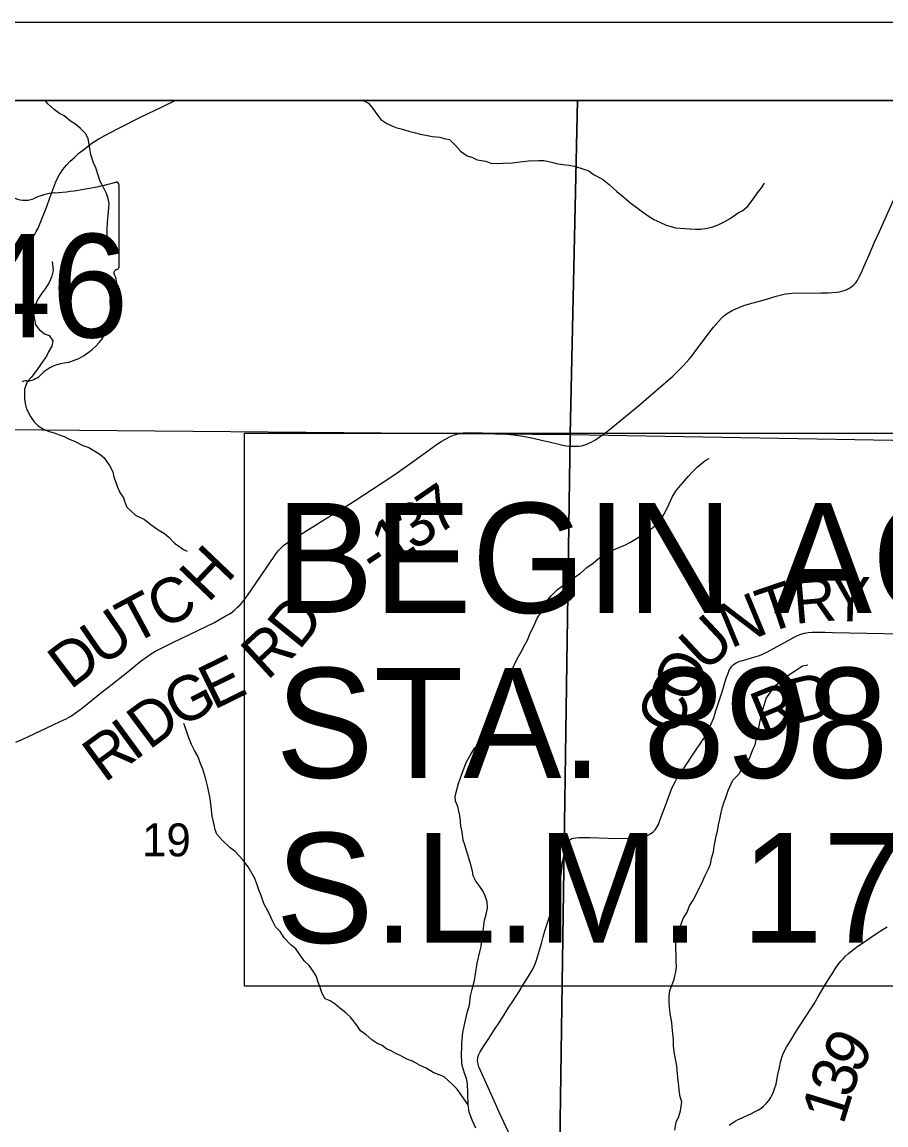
# Model space of a CAD drawing. Extents: x 0 to 34, y 0 to 22.
# Drawn here: x 11.807 to 12.908, y 19.096 to 20.5 of the extents above; entities that cross this region are included whole.
import ezdxf

# ---------------------------------------------------------------- set-up
doc = ezdxf.new("R2010")
doc.units = 0
for name, color, linetype in [('GM_X_Corporation', 7, 'Continuous'), ('GM_X_Minor_River', 7, 'Continuous'), ('GM_X_Section_Text', 7, 'Continuous'), ('GM_X_State_Route', 7, 'Continuous'), ('GM_X_State_Shield', 7, 'Continuous'), ('GM_X_Township_Road', 7, 'Continuous'), ('GM_X_Township_Road_Text', 7, 'Continuous'), ('SH_Data', 7, 'Continuous'), ('SH_Text', 7, 'Continuous')]:
    doc.layers.add(name, color=color, linetype=linetype)

msp = doc.modelspace()

# ---------------------------------------------------------------- linework, layer by layer
at = {"layer": 'GM_X_Corporation'}
msp.add_lwpolyline([(16.7661, 20.4), (11.5001, 20.4), (11.498, 20.2911), (11.486, 19.6423), (11.4741, 19.003), (11.4514, 17.7789), (11.4477, 17.5329), (11.8073, 17.526), (12.504, 17.5091), (12.7693, 17.5027), (12.7967, 17.502), (13.2742, 17.4966), (14.0954, 17.4811)], dxfattribs=at)
for points in [[(12.5144, 20.4), (11.5015, 20.4), (11.4952, 19.9838), (12.5051, 19.9749)], [(13.5276, 20.4), (12.5144, 20.4), (12.5051, 19.9749), (13.52, 19.9573)], [(12.5051, 19.9749), (12.4906, 18.9558), (11.4752, 18.9783), (11.4952, 19.9838)], [(13.52, 19.9573), (13.4956, 18.9396), (12.4906, 18.9558), (12.5051, 19.9749)]]:
    msp.add_lwpolyline(points, close=True, dxfattribs=at)
at = {"layer": 'GM_X_Minor_River'}
for points in [[(11.9161, 20.2117), (11.9153, 20.227), (11.9153, 20.2365), (11.9161, 20.2449), (11.9173, 20.2582), (11.9181, 20.2692), (11.9166, 20.2753), (11.9148, 20.2817), (11.9102, 20.2901), (11.9065, 20.297), (11.9039, 20.305), (11.9009, 20.3145), (11.8982, 20.3206), (11.8949, 20.3316), (11.893, 20.3415), (11.8912, 20.3514), (11.8885, 20.3579), (11.8817, 20.3647), (11.8753, 20.3701), (11.8689, 20.3739), (11.8606, 20.3808), (11.8549, 20.3835), (11.8481, 20.3888), (11.8401, 20.3957), (11.8366, 20.4)], [(12.2418, 20.4), (12.2484, 20.3967), (12.2537, 20.3898), (12.259, 20.3826), (12.2642, 20.3761), (12.2718, 20.3707), (12.2779, 20.368), (12.2843, 20.3654), (12.29, 20.3642), (12.2998, 20.3611), (12.3082, 20.3588), (12.3142, 20.3573), (12.3214, 20.3561), (12.3298, 20.3545), (12.3393, 20.3534), (12.3449, 20.3518), (12.3514, 20.3503), (12.3593, 20.343), (12.3654, 20.3358), (12.3741, 20.3297), (12.3809, 20.3277), (12.3866, 20.3247), (12.3979, 20.3227), (12.4044, 20.3204), (12.4142, 20.32), (12.4199, 20.3204), (12.4317, 20.3207), (12.4378, 20.3218), (12.4522, 20.3233), (12.4651, 20.3236), (12.4719, 20.3236), (12.4818, 20.3216), (12.4875, 20.3201), (12.4954, 20.3185), (12.5038, 20.3177), (12.5102, 20.3166), (12.5189, 20.3139), (12.5292, 20.3104), (12.5348, 20.3058), (12.5466, 20.3001), (12.5549, 20.2932), (12.5647, 20.2844), (12.5742, 20.2768), (12.5829, 20.2688), (12.5889, 20.2646), (12.5972, 20.2585), (12.6048, 20.2531), (12.612, 20.2485), (12.6196, 20.2451), (12.6275, 20.2416), (12.634, 20.2397), (12.6396, 20.2382), (12.6453, 20.2374), (12.6518, 20.237), (12.6575, 20.2366), (12.6647, 20.2362), (12.6715, 20.2365), (12.6799, 20.2376), (12.6871, 20.2395), (12.6939, 20.2418), (12.7023, 20.2459), (12.7091, 20.2501), (12.7194, 20.2573), (12.7251, 20.2599), (12.7312, 20.2652), (12.7369, 20.2728), (12.7438, 20.2826), (12.7488, 20.2891), (12.753, 20.2947)], [(11.8455, 20.1953), (11.8468, 20.1836), (11.8445, 20.1752), (11.8418, 20.1684), (11.8364, 20.1604), (11.8315, 20.1536), (11.8269, 20.1464), (11.8234, 20.1381), (11.8223, 20.1316), (11.8219, 20.1259), (11.8241, 20.1145), (11.829, 20.1084), (11.8358, 20.1031), (11.8415, 20.1008), (11.8464, 20.0943), (11.8452, 20.0874), (11.8407, 20.0802), (11.8383, 20.0745), (11.8311, 20.0643), (11.8254, 20.0564), (11.8185, 20.0477), (11.8135, 20.042), (11.8101, 20.0325), (11.8104, 20.0203), (11.8111, 20.0142), (11.8126, 20.0074), (11.8179, 19.9979), (11.8221, 19.9914), (11.8277, 19.986), (11.8345, 19.9818), (11.8417, 19.9788), (11.8478, 19.9772), (11.8542, 19.9745), (11.8607, 19.9722), (11.8663, 19.9692), (11.8739, 19.9665), (11.8845, 19.9611), (11.8921, 19.9584), (11.8997, 19.9538), (11.9061, 19.95), (11.9118, 19.9454), (11.9186, 19.9355), (11.9227, 19.9275), (11.9242, 19.9207), (11.9264, 19.9142), (11.9287, 19.9077), (11.9317, 19.9012), (11.9362, 19.8944), (11.9381, 19.8887), (11.9407, 19.8826), (11.9517, 19.8723), (11.963, 19.8669), (11.971, 19.8604), (11.9804, 19.8535), (11.9884, 19.8489), (11.994, 19.8443), (12.0012, 19.8367), (12.0069, 19.8329), (12.0126, 19.8287), (12.0176, 19.8263)], [(12.4193, 19.6484), (12.4224, 19.6557), (12.4273, 19.6648), (12.4304, 19.6739), (12.4377, 19.6894), (12.443, 19.6981), (12.4476, 19.7072), (12.4511, 19.7133), (12.4545, 19.722), (12.4583, 19.7292), (12.4633, 19.741), (12.4687, 19.749), (12.4744, 19.7615), (12.4813, 19.7698), (12.4893, 19.7778), (12.4984, 19.7842), (12.5083, 19.7918), (12.5182, 19.7978), (12.5266, 19.8054), (12.5346, 19.811), (12.5414, 19.8171), (12.5502, 19.8228), (12.5563, 19.8262), (12.5635, 19.8295), (12.5757, 19.8344), (12.5814, 19.8375), (12.5875, 19.8412), (12.5939, 19.845), (12.6023, 19.8518), (12.6084, 19.8548), (12.6148, 19.8598), (12.621, 19.8666), (12.6252, 19.8738), (12.6278, 19.8795), (12.6313, 19.8867), (12.6355, 19.8958), (12.6408, 19.9041), (12.6458, 19.9102), (12.6557, 19.9215), (12.6611, 19.9272), (12.6675, 19.9337), (12.6767, 19.9412), (12.6824, 19.9442)], [(12.7239, 19.5492), (12.7293, 19.5557), (12.7335, 19.5625), (12.7381, 19.5739), (12.7411, 19.58), (12.7427, 19.5883), (12.7442, 19.5944), (12.7469, 19.6081), (12.7496, 19.6198), (12.7512, 19.6259), (12.755, 19.6388), (12.7604, 19.6468), (12.765, 19.654), (12.7741, 19.6615), (12.7813, 19.6672), (12.7912, 19.6736), (12.8011, 19.6804), (12.808, 19.6819)], [(12.385, 19.0919), (12.3809, 19.101), (12.3767, 19.112), (12.3753, 19.1215), (12.375, 19.136), (12.3746, 19.1489), (12.3731, 19.155), (12.3713, 19.1607), (12.369, 19.1672), (12.3671, 19.1736), (12.3668, 19.1869), (12.3672, 19.1942), (12.3673, 19.2002), (12.3685, 19.2135), (12.3712, 19.2257), (12.3746, 19.2405), (12.377, 19.2485), (12.3781, 19.2602), (12.3805, 19.269), (12.3832, 19.28), (12.3847, 19.2883), (12.3867, 19.302), (12.3902, 19.3164), (12.3917, 19.3233), (12.3929, 19.332), (12.3944, 19.343), (12.396, 19.3567), (12.3983, 19.3639), (12.3999, 19.3723), (12.3995, 19.3799), (12.3969, 19.3878), (12.3939, 19.3939), (12.3901, 19.3997), (12.3852, 19.4061), (12.3818, 19.413), (12.3807, 19.4191), (12.3777, 19.4301), (12.3733, 19.4453), (12.371, 19.4525), (12.3691, 19.4583), (12.3677, 19.4689), (12.3662, 19.4765), (12.3654, 19.4826), (12.3647, 19.4898), (12.3636, 19.4955), (12.3621, 19.5012), (12.3591, 19.5081), (12.3588, 19.5145), (12.363, 19.5305), (12.3672, 19.5426), (12.3726, 19.5574), (12.378, 19.5661), (12.3837, 19.576), (12.3902, 19.5832), (12.397, 19.5938), (12.4024, 19.6003), (12.4055, 19.6109), (12.412, 19.6295), (12.4166, 19.639), (12.4193, 19.6484)], [(12.3753, 19.1215), (12.3613, 19.1414), (12.3557, 19.1471), (12.3447, 19.157), (12.3383, 19.1597), (12.3307, 19.1628), (12.322, 19.1681), (12.314, 19.1716), (12.3046, 19.1773), (12.297, 19.1796), (12.2905, 19.1834), (12.2834, 19.1869), (12.2773, 19.1903), (12.2716, 19.1926), (12.2656, 19.1972), (12.2591, 19.1999), (12.2527, 19.2041), (12.2455, 19.2106), (12.2383, 19.2156), (12.2334, 19.2228), (12.2255, 19.2331), (12.2195, 19.2388), (12.2119, 19.2445), (12.2058, 19.2499), (12.1994, 19.2541), (12.1933, 19.2564), (12.1892, 19.2633), (12.1873, 19.2697), (12.184, 19.2789), (12.1821, 19.2849), (12.1779, 19.2918), (12.1727, 19.299), (12.1666, 19.3048), (12.1557, 19.32), (12.1493, 19.3254), (12.1409, 19.3341), (12.1357, 19.3421), (12.13, 19.3482), (12.1266, 19.3551), (12.1214, 19.3661), (12.115, 19.3779), (12.1116, 19.3882), (12.1086, 19.3951), (12.1063, 19.4031), (12.1033, 19.4107), (12.095, 19.4244), (12.0883, 19.4335), (12.0784, 19.4442), (12.072, 19.4488), (12.0626, 19.458), (12.0554, 19.466), (12.0531, 19.4717), (12.0516, 19.4781), (12.0494, 19.4892), (12.048, 19.501), (12.0465, 19.5116), (12.0439, 19.5261), (12.0413, 19.5363), (12.0375, 19.5489), (12.0349, 19.555), (12.0312, 19.5653), (12.0266, 19.5725), (12.0229, 19.5801), (12.0195, 19.5889), (12.0169, 19.5965), (12.0131, 19.6071)], [(12.6385, 19.0894), (12.6404, 19.0993), (12.6435, 19.1065), (12.6458, 19.1141), (12.6473, 19.1254), (12.6455, 19.1319), (12.644, 19.1403), (12.6436, 19.146), (12.6429, 19.1521), (12.6414, 19.1658), (12.6411, 19.1714), (12.6381, 19.1863), (12.637, 19.1962), (12.6367, 19.2041), (12.6352, 19.2205), (12.6349, 19.2262), (12.6326, 19.238), (12.6319, 19.2463), (12.6312, 19.2524), (12.6312, 19.26), (12.6324, 19.2669), (12.6347, 19.2733), (12.6378, 19.2817), (12.6397, 19.2908), (12.6409, 19.2969), (12.6401, 19.3048), (12.6402, 19.3117), (12.6398, 19.3204), (12.6399, 19.3292), (12.6407, 19.339), (12.6456, 19.3489), (12.6491, 19.3588), (12.6541, 19.3667), (12.6571, 19.3747), (12.6621, 19.3819), (12.6656, 19.3895), (12.6698, 19.3982), (12.6728, 19.4039), (12.677, 19.4126), (12.6816, 19.4221), (12.6839, 19.4278), (12.6855, 19.435), (12.6878, 19.4437), (12.6886, 19.4506), (12.6913, 19.4639), (12.6928, 19.4699), (12.6944, 19.4779), (12.6959, 19.4851), (12.6975, 19.4935), (12.699, 19.4992), (12.701, 19.506), (12.704, 19.514), (12.7067, 19.5216), (12.7125, 19.5348), (12.7205, 19.5428), (12.7239, 19.5492)]]:
    msp.add_lwpolyline(points, dxfattribs=at)
at = {"layer": 'GM_X_State_Route'}
msp.add_lwpolyline([(11.8067, 20.2114), (11.8117, 20.2158), (11.8146, 20.2187), (11.8193, 20.2242), (11.8217, 20.2275), (11.8234, 20.23), (11.8252, 20.2334), (11.8274, 20.2378), (11.8325, 20.2502), (11.8385, 20.2651), (11.8425, 20.2762), (11.8488, 20.2931), (11.8501, 20.2964), (11.8545, 20.3055), (11.8567, 20.309), (11.8591, 20.3124), (11.861, 20.3149), (11.8641, 20.3184), (11.8684, 20.323), (11.8737, 20.3277), (11.8796, 20.3329), (11.8857, 20.3379), (11.8918, 20.3425), (11.8961, 20.3458), (11.9005, 20.3488), (11.906, 20.3523), (11.9197, 20.3596), (11.9302, 20.3648), (11.9579, 20.3789), (11.9862, 20.3927), (12.0013, 20.3998), (12.0017, 20.4)], dxfattribs=at)
at = {"layer": 'GM_X_State_Shield'}
for q in [(11.9306, 20.2929), (11.9306, 20.1882)]:
    msp.add_line((11.9306, 20.1882), q, dxfattribs=at)
for centre, major_axis, start_param, end_param in [((11.8132, 20.5607), (0.3495, 0), 4.814394, 5.042369), ((11.9269, 20.2933), (0.00367, 0), 6.141152, 7.989035), ((11.8106, 20.2945), (0.0267, 0), 4.081561, 5.145723), ((11.8578, 20.2268), (0.0703, 0), 1.699011, 2.107814), ((11.9297, 20.1805), (0.00568, 0), 1.883978, 3.671073), ((11.8936, 20.1673), (0.0341, 0), 5.934695, 6.695948), ((11.9267, 20.1878), (0.00393, 0), 5.05454, 6.418171), ((11.9437, 20.1444), (0.0248, 0), 2.387724, 3.262537), ((11.8328, 20.1311), (0.0874, 0), 5.101752, 6.440018), ((11.8696, 20.0282), (0.0479, 0), 1.647645, 2.488434), ((11.809, 20.065), (0.0282, 0), 4.937069, 5.64225), ((11.8122, 20.0374), (0.00752, 0), 1.147584, 2.315152)]:
    msp.add_ellipse(centre, major_axis=major_axis, ratio=0.8, start_param=start_param, end_param=end_param, dxfattribs=at)
at = {"layer": 'GM_X_Township_Road'}
for points in [[(12.8603, 20.1608), (12.8626, 20.1623), (12.8651, 20.1641), (12.867, 20.1659), (12.869, 20.1682), (12.8707, 20.1706), (12.873, 20.1747), (12.8749, 20.1787), (12.8771, 20.1834), (12.8794, 20.1884), (12.886, 20.2038), (12.8931, 20.2199), (12.8991, 20.2335), (12.9222, 20.2847), (12.9274, 20.296), (12.9352, 20.3122), (12.9376, 20.3169), (12.9392, 20.3201), (12.9494, 20.3391), (12.9557, 20.3512), (12.9574, 20.3548)], [(11.7992, 19.5831), (11.8081, 19.5871), (11.838, 19.6011), (11.8558, 19.6094), (11.8632, 19.6129), (11.8661, 19.6145), (11.8702, 19.6169), (11.8749, 19.62), (11.8796, 19.6234), (11.8841, 19.6269), (11.9092, 19.6473), (11.9159, 19.6525), (11.942, 19.6729), (11.952, 19.6812), (11.9588, 19.6866), (11.9659, 19.6918), (11.9709, 19.6953), (11.9761, 19.6985), (11.9812, 19.7012), (11.9985, 19.7097), (12.0521, 19.7358), (12.0608, 19.7406), (12.066, 19.7435), (12.0707, 19.7464), (12.075, 19.7493), (12.0783, 19.7519), (12.0817, 19.755), (12.0848, 19.7582), (12.0879, 19.7616), (12.0905, 19.7649), (12.0943, 19.77), (12.1282, 19.8198), (12.1309, 19.8235), (12.1333, 19.8268), (12.1364, 19.83), (12.1402, 19.8336), (12.1448, 19.837), (12.1486, 19.8395), (12.1597, 19.8465), (12.181, 19.8596), (12.1883, 19.8641), (12.1979, 19.87), (12.2037, 19.8736), (12.2098, 19.8773), (12.2162, 19.8813), (12.2302, 19.8901), (12.2659, 19.9133), (12.2757, 19.9198), (12.2851, 19.9263), (12.2952, 19.9334), (12.3069, 19.9418), (12.3251, 19.9551), (12.3361, 19.9629), (12.3408, 19.9661), (12.3463, 19.9691), (12.3524, 19.9722), (12.3568, 19.9739), (12.3607, 19.9753), (12.3647, 19.9762), (12.3691, 19.9769), (12.3733, 19.9774), (12.3934, 19.9772), (12.407, 19.9765), (12.4175, 19.9759), (12.4249, 19.9752), (12.4335, 19.9743), (12.4426, 19.9732), (12.4541, 19.971), (12.4669, 19.9682), (12.4801, 19.965), (12.4941, 19.9616), (12.4999, 19.9606), (12.5053, 19.9601), (12.509, 19.9599), (12.5131, 19.96), (12.5164, 19.9602), (12.5195, 19.9606), (12.5224, 19.9613), (12.5257, 19.9624), (12.5289, 19.9637), (12.5328, 19.9656), (12.5375, 19.9683), (12.5423, 19.9714), (12.5487, 19.9759), (12.5571, 19.9825), (12.569, 19.9923), (12.5922, 20.0116), (12.6052, 20.0226), (12.6362, 20.0491), (12.6459, 20.0588), (12.6497, 20.0628), (12.6535, 20.067), (12.6568, 20.0707), (12.6612, 20.0761), (12.6668, 20.0836), (12.6847, 20.1077), (12.6877, 20.1116), (12.694, 20.1189), (12.6974, 20.1225), (12.7002, 20.1251), (12.7033, 20.1276), (12.7066, 20.1299), (12.7118, 20.1326), (12.7164, 20.1349), (12.7212, 20.137), (12.7264, 20.139), (12.7335, 20.1413), (12.7539, 20.147), (12.7678, 20.1511), (12.7744, 20.1528), (12.7797, 20.154), (12.7842, 20.1546), (12.788, 20.1548), (12.825, 20.1552), (12.8338, 20.1554), (12.8445, 20.156), (12.8482, 20.1565), (12.8512, 20.1572), (12.8542, 20.1581), (12.8569, 20.1591), (12.8603, 20.1608)], [(12.7392, 19.6915), (12.7433, 19.6927), (12.7463, 19.6937), (12.7496, 19.6949), (12.7549, 19.6974), (12.7836, 19.7131), (12.7907, 19.7171), (12.7948, 19.7189), (12.7992, 19.7206), (12.8037, 19.722), (12.8086, 19.7229), (12.8134, 19.7233), (12.8295, 19.7232), (12.8395, 19.7228), (12.9046, 19.7216), (12.9189, 19.7212), (12.9305, 19.7209), (12.9413, 19.7205), (12.9524, 19.7202), (12.9629, 19.7198), (12.9805, 19.7191), (13.0122, 19.7175)], [(12.4098, 19.2188), (12.4142, 19.2256), (12.419, 19.2329), (12.4273, 19.2457), (12.4326, 19.254), (12.4401, 19.2659), (12.4459, 19.2752), (12.4517, 19.2844), (12.4577, 19.2943), (12.4596, 19.2979), (12.4607, 19.301), (12.4624, 19.3057), (12.465, 19.3143), (12.4686, 19.327), (12.4709, 19.3355), (12.4736, 19.3444), (12.4781, 19.3584), (12.4849, 19.3785), (12.4877, 19.3874), (12.49, 19.3957), (12.4911, 19.4006), (12.4919, 19.4043), (12.4928, 19.4095), (12.4936, 19.4148), (12.4945, 19.4217), (12.4956, 19.4296), (12.4975, 19.4405), (12.4991, 19.4483), (12.4998, 19.4509), (12.5006, 19.4532), (12.5016, 19.4552), (12.5028, 19.4569), (12.5041, 19.4583), (12.5057, 19.4595), (12.5074, 19.4604), (12.5093, 19.4611), (12.5124, 19.4615), (12.5163, 19.4617), (12.5223, 19.4618), (12.5305, 19.4617), (12.5535, 19.4612), (12.5783, 19.4604), (12.5854, 19.4604), (12.5907, 19.4609), (12.5951, 19.4617), (12.5992, 19.4627), (12.6013, 19.4634), (12.6039, 19.4646), (12.6075, 19.4666), (12.6093, 19.4679), (12.6114, 19.4697), (12.6134, 19.4717), (12.6151, 19.474), (12.6165, 19.4763), (12.6176, 19.4786), (12.6201, 19.485), (12.6247, 19.497), (12.6291, 19.5094), (12.6344, 19.5234), (12.6364, 19.5281), (12.639, 19.5328), (12.6409, 19.5361), (12.649, 19.5486), (12.6595, 19.5643), (12.6644, 19.5716), (12.6726, 19.5835), (12.6755, 19.5881), (12.6781, 19.5925), (12.6815, 19.5991), (12.6833, 19.6028), (12.6882, 19.6144), (12.691, 19.623), (12.6961, 19.6385), (12.6989, 19.6475), (12.7041, 19.6649), (12.7059, 19.67), (12.7073, 19.6735), (12.7084, 19.6757), (12.7096, 19.6775), (12.7114, 19.6798), (12.713, 19.6815), (12.7146, 19.6828), (12.7165, 19.6841), (12.7183, 19.6851), (12.7226, 19.6867), (12.7252, 19.6874), (12.7392, 19.6915)], [(12.7078, 19.0955), (12.7147, 19.1004), (12.7182, 19.1023), (12.7215, 19.1039), (12.7361, 19.1105), (12.7402, 19.1126), (12.745, 19.1152), (12.7487, 19.1175), (12.7512, 19.1193), (12.753, 19.121), (12.7555, 19.1237), (12.7582, 19.1271), (12.7608, 19.1309), (12.7623, 19.1336), (12.7643, 19.1381), (12.7657, 19.142), (12.7675, 19.148), (12.7687, 19.1532), (12.7699, 19.16), (12.7717, 19.1689), (12.7731, 19.1757), (12.7747, 19.1819), (12.7767, 19.1868), (12.781, 19.1949), (12.7859, 19.2032), (12.7884, 19.2072), (12.7916, 19.2122), (12.7983, 19.2228), (12.8047, 19.2326), (12.8128, 19.2449), (12.8159, 19.25), (12.8202, 19.2576), (12.8245, 19.265), (12.8294, 19.2732), (12.8344, 19.2812), (12.8388, 19.2883), (12.8429, 19.2945), (12.8468, 19.3), (12.8502, 19.3043), (12.8528, 19.3073), (12.8561, 19.3107), (12.8599, 19.3142), (12.8665, 19.3197), (12.8718, 19.3234), (12.8763, 19.3264), (12.8887, 19.3348), (12.8943, 19.3386), (12.9046, 19.3454), (12.909, 19.348)], [(12.4422, 19.0542), (12.4145, 19.1132), (12.4105, 19.1221), (12.3891, 19.1699), (12.388, 19.1732), (12.3875, 19.1758), (12.3872, 19.1777), (12.3875, 19.1812), (12.3881, 19.1835), (12.389, 19.1857), (12.3906, 19.1888), (12.3931, 19.1931), (12.4015, 19.2061), (12.4081, 19.2162), (12.4098, 19.2188)]]:
    msp.add_lwpolyline(points, dxfattribs=at)
at = {"layer": 'SH_Data'}
for points in [[(10.5, 20.5), (17.5, 20.5), (17.5, 13.5), (10.5, 13.5)], [(10.6, 20.4), (17.4, 20.4), (17.4, 13.6), (10.6, 13.6)]]:
    msp.add_lwpolyline(points, close=True, dxfattribs=at)
at = {"layer": 'SH_Text'}
msp.add_lwpolyline([(12.0903, 19.9768), (13.9747, 19.9768), (13.9747, 19.2724), (12.0903, 19.2724)], close=True, dxfattribs=at)

# ---------------------------------------------------------------- texts
at = {"layer": 'GM_X_Section_Text'}
msp.add_text('19', height=0.04186, rotation=0, dxfattribs=at).set_placement((11.9598, 19.4379))
at = {"layer": 'GM_X_State_Shield'}
msp.add_text('646', height=0.13184, dxfattribs=at).set_placement((11.6484, 20.0985))
at = {"layer": 'GM_X_Township_Road_Text'}
for s, rotation, p in [('7', 34.3652, (12.3352, 19.8454)), ('3', 34.2963, (12.3062, 19.8256)), ('1', 34.0562, (12.277, 19.8059)), ('T', 30.5816, (12.2178, 19.7693)), ('H', 46.3082, (12.0441, 19.7595)), ('-', 33.5287, (12.257, 19.7927)), ('C', 25.9855, (11.9845, 19.7261)), ('T', 18.8253, (12.7548, 19.7209)), ('R', 4.8768, (12.7914, 19.7338)), ('Y', 358.5865, (12.8363, 19.7378)), ('T', 28.2691, (11.9476, 19.7062)), ('N', 22.484, (12.7095, 19.7021)), ('D', 51.0164, (12.1598, 19.699)), ('U', 34.4883, (11.9078, 19.6788)), ('U', 43.1605, (12.6775, 19.6708)), ('R', 42.5441, (12.1192, 19.6607)), ('D', 37.0382, (11.8684, 19.6491)), ('E', 26.1491, (12.051, 19.6237)), ('O', 63.984, (12.6588, 19.6302)), ('G', 27.1075, (12.0067, 19.601)), ('R', 22.3319, (12.7509, 19.5893)), ('D', 13.9735, (12.792, 19.6063)), ('C', 64.8961, (12.6391, 19.5882)), ('D', 36.7752, (11.9688, 19.5724)), ('I', 36.2579, (11.9496, 19.5583)), ('R', 36.2087, (11.9119, 19.5307)), ('9', 58.773, (12.8721, 19.1586)), ('3', 73.1192, (12.8635, 19.1286)), ('1', 72.888, (12.8531, 19.0949))]:
    msp.add_text(s, height=0.0568, rotation=rotation, dxfattribs=at).set_placement(p)
at = {"layer": 'SH_Text'}
for s, p in [('BEGIN ACQUISITION', (12.1301, 19.7478)), ('STA. 898+50.00', (12.1301, 19.5378)), ('S.L.M. 17.02', (12.1301, 19.3278))]:
    msp.add_text(s, height=0.14, dxfattribs=at).set_placement(p)

doc.saveas('drawing.dxf')
